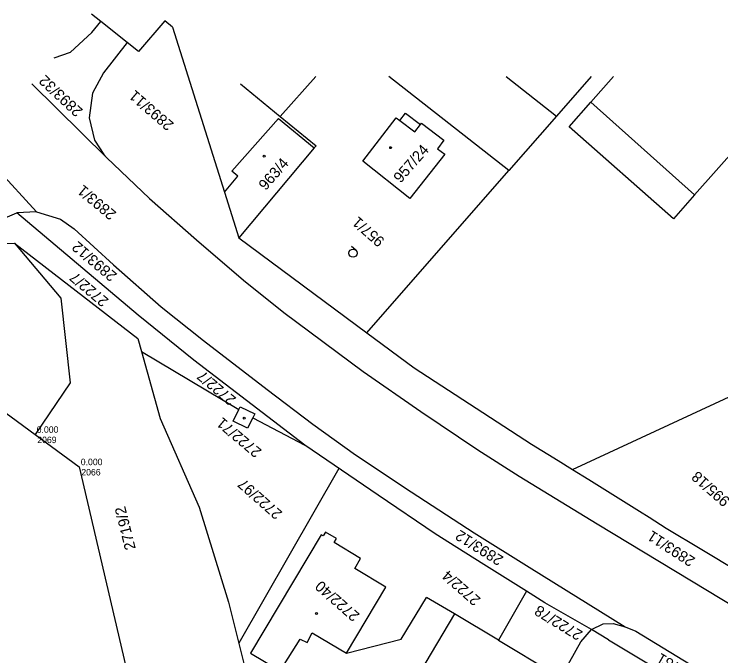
# Model space of a CAD drawing. Extents: x -496688 to -495455, y -1089309 to -1088026.
# Drawn here: x -496030.7 to -495900.1, y -1088339.8 to -1088221.2 of the extents above; entities that cross this region are included whole.
import ezdxf

# ---------------------------------------------------------------- set-up
doc = ezdxf.new("R2010")
doc.units = 0
for name, color, linetype in [('Vrstva 23', 7, 'Continuous'), ('Vrstva 52', 7, 'Continuous'), ('Vrstva 53', 7, 'Continuous'), ('Vrstva 55', 7, 'Continuous'), ('Vrstva 56', 7, 'Continuous'), ('Vrstva 57', 7, 'Continuous'), ('Vrstva 58', 7, 'Continuous'), ('Vrstva 59', 7, 'Continuous'), ('Vrstva 60', 7, 'Continuous'), ('Vrstva 61', 7, 'Continuous')]:
    doc.layers.add(name, color=color, linetype=linetype)

msp = doc.modelspace()

# ---------------------------------------------------------------- linework, layer by layer
at = {"layer": 'Vrstva 23'}
for p, q in [((-495959.42, -1088240.85), (-495958.4, -1088239.5)), ((-495958.4, -1088239.5), (-495955.63, -1088241.58)), ((-495981.86, -1088240.49), (-495975.26, -1088245.92)), ((-495966.31, -1088248.38), (-495960.1, -1088240.34)), ((-495960.1, -1088240.34), (-495959.42, -1088240.85)), ((-495956.65, -1088242.94), (-495955.63, -1088241.58)), ((-495955.46, -1088241.35), (-495951.31, -1088244.5)), ((-495951.31, -1088244.5), (-495952.48, -1088246.06)), ((-495975.26, -1088245.92), (-495989.19, -1088262.57)), ((-495952.48, -1088246.06), (-495951.14, -1088247.07)), ((-495951.14, -1088247.07), (-495957.59, -1088255.25)), ((-495957.59, -1088255.25), (-495966.31, -1088248.38)), ((-495991.87, -1088254.07), (-495989.4, -1088251.12)), ((-495989.4, -1088251.12), (-495990.51, -1088250.19)), ((-495991.87, -1088254.07), (-495989.19, -1088262.57)), ((-495990.24, -1088296.42), (-495989.18, -1088294.29)), ((-495989.18, -1088294.29), (-495988.93, -1088293.78)), ((-495988.93, -1088293.78), (-495986.26, -1088295.08)), ((-495986.26, -1088295.08), (-495986.63, -1088295.82)), ((-495987.58, -1088297.74), (-495990.24, -1088296.42)), ((-495986.63, -1088295.82), (-495987.58, -1088297.74)), ((-495973.96, -1088317.45), (-495987.07, -1088339.34)), ((-495973.62, -1088317.62), (-495973.96, -1088317.45)), ((-495973.21, -1088316.95), (-495973.62, -1088317.62)), ((-495971.18, -1088318.14), (-495973.21, -1088316.95)), ((-495971.61, -1088318.85), (-495971.18, -1088318.14)), ((-495966.7, -1088321.81), (-495971.61, -1088318.85)), ((-495967.78, -1088323.65), (-495966.7, -1088321.81)), ((-495962.01, -1088327.13), (-495967.78, -1088323.65)), ((-495969.29, -1088339.32), (-495962.01, -1088327.13)), ((-495976.56, -1088337.35), (-495975.62, -1088335.54)), ((-495975.62, -1088335.54), (-495969.29, -1088339.32)), ((-495981.55, -1088342.61), (-495977.89, -1088336.7)), ((-495977.89, -1088336.7), (-495976.56, -1088337.35)), ((-495987.07, -1088339.34), (-495981.55, -1088342.61))]:
    msp.add_line(p, q, dxfattribs=at)
at = {"layer": 'Vrstva 52'}
for p, q in [((-495990.51, -1088250.19), (-495981.86, -1088240.49)), ((-495959.42, -1088240.85), (-495956.65, -1088242.94))]:
    msp.add_line(p, q, dxfattribs=at)
at = {"layer": 'Vrstva 53'}
for p, q in [((-495925.98, -1088337.23), (-495924.02, -1088334.97)), ((-495920.9, -1088336.84), (-495924.02, -1088334.97)), ((-495929.71, -1088343.79), (-495925.98, -1088337.23)), ((-495920.9, -1088336.84), (-495897.12, -1088351.09))]:
    msp.add_line(p, q, dxfattribs=at)
at = {"layer": 'Vrstva 55'}
for p, q in [((-496014.72, -1088222.54), (-496016.41, -1088221.19)), ((-496016.37, -1088224.57), (-496014.72, -1088222.54)), ((-496009.84, -1088226.44), (-496014.72, -1088222.54)), ((-496002.86, -1088222.44), (-496007.76, -1088228.11)), ((-496001.47, -1088223.62), (-496002.86, -1088222.44)), ((-496001.47, -1088223.62), (-495991.87, -1088254.07)), ((-496020.27, -1088228.25), (-496016.37, -1088224.57)), ((-496009.84, -1088226.44), (-496014.23, -1088232.03)), ((-496007.76, -1088228.11), (-496009.84, -1088226.44)), ((-496023.31, -1088229.26), (-496020.27, -1088228.25)), ((-496014.23, -1088232.03), (-496016.26, -1088235.8)), ((-495974.941, -1088232.722), (-495981.53, -1088240.12)), ((-495939.32, -1088250.12), (-495961.46, -1088232.722)), ((-495939.83, -1088232.722), (-495930.52, -1088240.08)), ((-495924.083, -1088232.722), (-495930.52, -1088240.08)), ((-495924.16, -1088237.48), (-495919.982, -1088232.722)), ((-496027.44, -1088234.09), (-496013.67, -1088247.67)), ((-495988.88, -1088234.1), (-495981.53, -1088240.12)), ((-496016.26, -1088235.8), (-496016.85, -1088240.36)), ((-495928.19, -1088242.05), (-495924.16, -1088237.48)), ((-495890.83, -1088238.57), (-495904.99, -1088254.61)), ((-496016.85, -1088240.36), (-496015.88, -1088244.49)), ((-495981.53, -1088240.12), (-495974.93, -1088245.52)), ((-495930.52, -1088240.08), (-495939.32, -1088250.12)), ((-495955.63, -1088241.58), (-495955.46, -1088241.35)), ((-495908.9, -1088259.04), (-495928.19, -1088242.05)), ((-496015.88, -1088244.49), (-496014.12, -1088247.15)), ((-495974.93, -1088245.52), (-495975.26, -1088245.92)), ((-496036.9, -1088246.55), (-496026.55, -1088257.71)), ((-496014.12, -1088247.15), (-496013.67, -1088247.67)), ((-496013.67, -1088247.67), (-496005.7, -1088255.25)), ((-495965.55, -1088280.1), (-495939.32, -1088250.12)), ((-495904.99, -1088254.61), (-495908.9, -1088259.04)), ((-496005.7, -1088255.25), (-495997.04, -1088262.94)), ((-496026.55, -1088257.71), (-496030.22, -1088257.91)), ((-496026.55, -1088257.71), (-496022.12, -1088259.08)), ((-496034.24, -1088259.66), (-496030.22, -1088257.91)), ((-496007.8, -1088276.81), (-496030.22, -1088257.91)), ((-496022.12, -1088259.08), (-496019.64, -1088260.86)), ((-496019.64, -1088260.86), (-496012.36, -1088267.55)), ((-495997.04, -1088262.94), (-495988.32, -1088270.35)), ((-495989.19, -1088262.57), (-495965.55, -1088280.1)), ((-496034.92, -1088263.68), (-496030.67, -1088263.53)), ((-496030.67, -1088263.53), (-496022.11, -1088273.71)), ((-496030.67, -1088263.53), (-496007.84, -1088281.17)), ((-496012.36, -1088267.55), (-496003.53, -1088275.29)), ((-495988.32, -1088270.35), (-495980.89, -1088276.32)), ((-496022.11, -1088273.71), (-496020.35, -1088289.33)), ((-496003.53, -1088275.29), (-495995.74, -1088281.49)), ((-495997.48, -1088285.18), (-496007.8, -1088276.81)), ((-495980.89, -1088276.32), (-495966.23, -1088287.24)), ((-496007.84, -1088281.17), (-496007.17, -1088283.55)), ((-495965.55, -1088280.1), (-495956.81, -1088286.58)), ((-495995.74, -1088281.49), (-495983.93, -1088290.57)), ((-496007.17, -1088283.55), (-496003.71, -1088295.91)), ((-496007.17, -1088283.55), (-495989.18, -1088294.29)), ((-495976.98, -1088300.87), (-495997.48, -1088285.18)), ((-495956.81, -1088286.58), (-495935.12, -1088300.66)), ((-495966.23, -1088287.24), (-495955.54, -1088294.64)), ((-495927.53, -1088305.35), (-495887.65, -1088286.86)), ((-496020.35, -1088289.33), (-496026.84, -1088298.89)), ((-496020.35, -1088289.33), (-496026.84, -1088298.89)), ((-495983.93, -1088290.57), (-495975.53, -1088296.96)), ((-495955.54, -1088294.64), (-495945.04, -1088301.71)), ((-496003.71, -1088295.91), (-495996.5, -1088312.31)), ((-495986.63, -1088295.82), (-495976.98, -1088300.87)), ((-495975.53, -1088296.96), (-495967.63, -1088302.68)), ((-495963.48, -1088310.14), (-495976.98, -1088300.87)), ((-495935.12, -1088300.66), (-495930.17, -1088303.68)), ((-495945.04, -1088301.71), (-495937.41, -1088306.6)), ((-495967.63, -1088302.68), (-495957.36, -1088309.52)), ((-495930.17, -1088303.68), (-495927.53, -1088305.35)), ((-495970.729, -1088305.162), (-495989.192, -1088337.446)), ((-495927.53, -1088305.35), (-495924.55, -1088307.21)), ((-495937.41, -1088306.6), (-495923.01, -1088315.43)), ((-495924.55, -1088307.21), (-495915.17, -1088313.06)), ((-495957.36, -1088309.52), (-495945.69, -1088317.06)), ((-495952.9, -1088317.28), (-495963.48, -1088310.14)), ((-495996.5, -1088312.31), (-495991.09, -1088329.87)), ((-495915.17, -1088313.06), (-495913.35, -1088314.19)), ((-495913.35, -1088314.19), (-495910.25, -1088316.2)), ((-495923.01, -1088315.43), (-495872.67, -1088345.79)), ((-495910.25, -1088316.2), (-495903.67, -1088320.15)), ((-495948.93, -1088319.77), (-495952.9, -1088317.28)), ((-495945.69, -1088317.06), (-495935.56, -1088323.4)), ((-495943.93, -1088322.91), (-495948.93, -1088319.77)), ((-495903.67, -1088320.15), (-495895.49, -1088325.07)), ((-495936.02, -1088327.87), (-495943.93, -1088322.91)), ((-495935.56, -1088323.4), (-495917.84, -1088334.43)), ((-495936.02, -1088327.87), (-495941.19, -1088336.91)), ((-495932.64, -1088330.03), (-495936.02, -1088327.87)), ((-495959.19, -1088336.75), (-495954.51, -1088329.01)), ((-495949.37, -1088332.06), (-495954.51, -1088329.01)), ((-495991.09, -1088329.87), (-495987.57, -1088343.92)), ((-495924.02, -1088334.97), (-495932.64, -1088330.03)), ((-495949.37, -1088332.06), (-495957.02, -1088344.91)), ((-495941.19, -1088336.91), (-495949.37, -1088332.06)), ((-495924.02, -1088334.97), (-495921.87, -1088333.87)), ((-495921.87, -1088333.87), (-495920.04, -1088333.84)), ((-495920.04, -1088333.84), (-495917.84, -1088334.43)), ((-495917.84, -1088334.43), (-495915.85, -1088335.23)), ((-495915.85, -1088335.23), (-495900.59, -1088344.51)), ((-495969.29, -1088339.32), (-495959.19, -1088336.75)), ((-495941.19, -1088336.91), (-495929.71, -1088343.79))]:
    msp.add_line(p, q, dxfattribs=at)
msp.add_lwpolyline([(-496075.944, -1088318.85), (-496049.06, -1088282.55), (-496026.84, -1088298.89), (-496018.7, -1088304.87), (-496003.534, -1088369.744)], dxfattribs=at)
at = {"layer": 'Vrstva 56'}
msp.add_line((-495924.16, -1088237.48), (-495904.99, -1088254.61), dxfattribs=at)
at = {"layer": 'Vrstva 58'}
msp.add_line((-495967.602, -1088264.815), (-495968.351, -1088264.153), dxfattribs=at)
msp.add_circle((-495968.099, -1088265.377), 0.75, dxfattribs=at)
at = {"layer": 'Vrstva 59'}
for centre in [(-495961.143, -1088245.875), (-495984.519, -1088247.46), (-495988.187, -1088295.896), (-495974.834, -1088331.964)]:
    msp.add_circle(centre, 0.175, dxfattribs=at)
at = {"layer": 'Vrstva 60'}
for p, q in [((-496026.84, -1088298.89), (-496026.84, -1088298.89)), ((-496026.84, -1088298.89), (-496026.84, -1088298.89)), ((-496018.7, -1088304.87), (-496018.7, -1088304.87)), ((-496018.7, -1088304.87), (-496018.7, -1088304.87))]:
    msp.add_line(p, q, dxfattribs=at)

# ---------------------------------------------------------------- texts
at = {"layer": 'Vrstva 57'}
for s, rotation, p in [('2893/32', 136.94521, (-496017.893, -1088238.915)), ('2893/11', 139.2438, (-496001.068, -1088241.407)), ('957/24', 48.81678, (-495959.315, -1088252.542)), ('963/4', 48.81678, (-495984.239, -1088253.911)), ('2893/1', 139.8692, (-496011.68, -1088257.903)), ('957/1', 138.55661, (-495962.113, -1088262.907)), ('2893/12', 139.8692, (-496011.561, -1088269.273)), ('2722/7', 139.8692, (-496013.11, -1088273.96)), ('2722/7', 139.8692, (-495989.564, -1088292.192)), ('2722/71', 139.8692, (-495984.838, -1088301.832)), ('995/18', 138.55661, (-495898.302, -1088310.928)), ('2722/97', 138.55661, (-495981.02, -1088313.292)), ('2719/2', 104.06283, (-496008.23, -1088319.973)), ('2893/12', 147.87118, (-495940.156, -1088321.58)), ('2893/11', 147.13507, (-495904.726, -1088321.791)), ('2722/4', 138.55661, (-495944.385, -1088329.251)), ('2722/40', 138.55661, (-495966.733, -1088332.16)), ('2722/78', 148.50495, (-495925.512, -1088335.391)), ('2722/81', 150.18359, (-495902.847, -1088344.032))]:
    msp.add_text(s, height=2, rotation=rotation, dxfattribs=at).set_placement(p)
at = {"layer": 'Vrstva 60'}
for s, p in [('2069', (-496026.44, -1088300.49)), ('2069', (-496026.44, -1088300.49)), ('2066', (-496018.3, -1088306.47)), ('2066', (-496018.3, -1088306.47))]:
    msp.add_text(s, height=1.2, dxfattribs=at).set_placement(p)
at = {"layer": 'Vrstva 61'}
for p in [(-496026.54, -1088298.59), (-496026.54, -1088298.59), (-496018.4, -1088304.57), (-496018.4, -1088304.57)]:
    msp.add_text('0.000', height=1.2, dxfattribs=at).set_placement(p)

doc.saveas('drawing.dxf')
